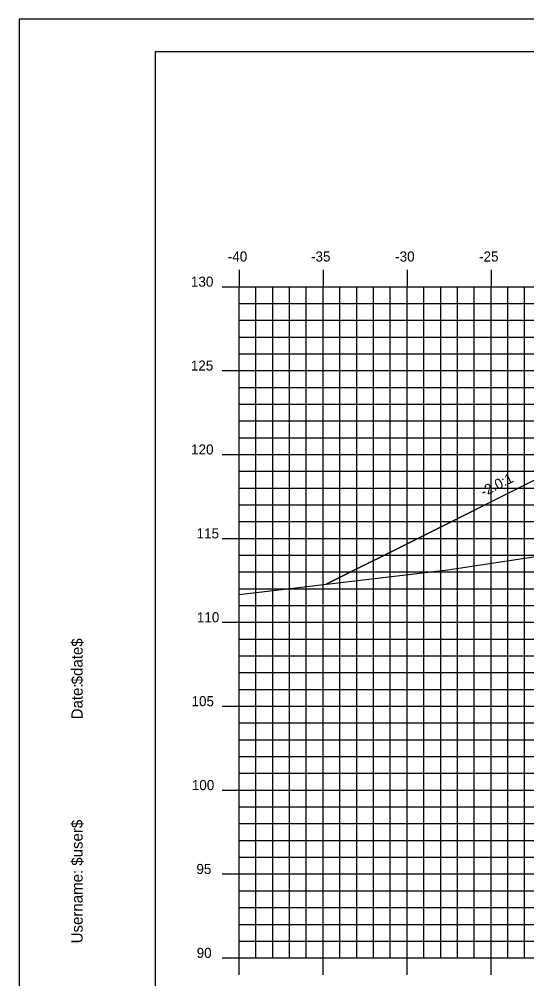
# Model space of a CAD drawing. Extents: x 850598 to 870284, y 366541 to 366651.
# Drawn here: x 860355.1 to 860385.3, y 366594 to 366651.2 of the extents above; entities that cross this region are included whole.
import ezdxf

# ---------------------------------------------------------------- set-up
doc = ezdxf.new("R2010")
doc.units = 0
for name, color, linetype in [('ANNOTATION', 7, 'Continuous'), ('BORDER', 7, 'Continuous'), ('D_Roadway_Centerline', 7, 'Continuous'), ('D_Roadway_SlopeLines', 7, 'Continuous'), ('H_V ANNOTATION', 7, 'Continuous'), ('MAJOR', 7, 'Continuous'), ('MINOR', 7, 'Continuous'), ('PLOT BOUNDARY', 7, 'Continuous'), ('S_Roadway_Centerline', 7, 'Continuous')]:
    doc.layers.add(name, color=color, linetype=linetype)

msp = doc.modelspace()

# ---------------------------------------------------------------- linework, layer by layer
at = {"layer": 'BORDER'}
for p, q in [((860523.185, 366649.225), (860363.185, 366649.225)), ((860363.185, 366649.225), (860363.185, 366544.225))]:
    msp.add_line(p, q, dxfattribs=at)
at = {"layer": 'D_Roadway_Centerline'}
msp.add_lwpolyline([(860373.369, 366617.493), (860379.185, 366620.401), (860385.44, 366623.529), (860389.185, 366625.401), (860391.185, 366625.521), (860397.185, 366625.881), (860408.185, 366626.211), (860419.185, 366626.178), (860423.185, 366625.938), (860425.185, 366625.818), (860431.185, 366623.818), (860475.984, 366613.225), (860491.498, 366609.557), (860501.36, 366607.225), (860505.36, 366607.225)], dxfattribs=at)
at = {"layer": 'D_Roadway_SlopeLines'}
for points in [[(860389.185, 366625.401), (860379.185, 366620.401)], [(860379.185, 366620.401), (860373.369, 366617.493)]]:
    msp.add_lwpolyline(points, dxfattribs=at)
at = {"layer": 'MAJOR'}
for p, q in [((860368.185, 366636.227), (860368.185, 366635.225)), ((860368.185, 366636.227), (860368.185, 366635.225)), ((860373.185, 366636.227), (860373.185, 366635.225)), ((860373.185, 366636.227), (860373.185, 366635.225)), ((860378.185, 366636.227), (860378.185, 366635.225)), ((860378.185, 366636.227), (860378.185, 366635.225)), ((860383.185, 366636.227), (860383.185, 366635.225)), ((860383.185, 366636.227), (860383.185, 366635.225)), ((860367.183, 366635.225), (860368.185, 366635.225)), ((860367.183, 366635.225), (860368.185, 366635.225)), ((860368.185, 366635.225), (860508.185, 366635.225)), ((860368.185, 366595.225), (860368.185, 366635.225)), ((860368.185, 366595.225), (860368.185, 366635.225)), ((860368.185, 366635.225), (860508.185, 366635.225)), ((860368.185, 366635.225), (860508.185, 366635.225)), ((860368.185, 366595.225), (860368.185, 366635.225)), ((860368.185, 366595.225), (860368.185, 366635.225)), ((860368.185, 366635.225), (860508.185, 366635.225)), ((860373.185, 366595.225), (860373.185, 366635.225)), ((860373.185, 366595.225), (860373.185, 366635.225)), ((860378.185, 366595.225), (860378.185, 366635.225)), ((860378.185, 366595.225), (860378.185, 366635.225)), ((860383.185, 366595.225), (860383.185, 366635.225)), ((860383.185, 366595.225), (860383.185, 366635.225)), ((860367.183, 366630.225), (860368.185, 366630.225)), ((860367.183, 366630.225), (860368.185, 366630.225)), ((860368.185, 366630.225), (860508.185, 366630.225)), ((860368.185, 366630.225), (860508.185, 366630.225)), ((860367.183, 366625.225), (860368.185, 366625.225)), ((860367.183, 366625.225), (860368.185, 366625.225)), ((860368.185, 366625.225), (860508.185, 366625.225)), ((860368.185, 366625.225), (860508.185, 366625.225)), ((860367.183, 366620.225), (860368.185, 366620.225)), ((860367.183, 366620.225), (860368.185, 366620.225)), ((860368.185, 366620.225), (860508.185, 366620.225)), ((860368.185, 366620.225), (860508.185, 366620.225)), ((860367.183, 366615.225), (860368.185, 366615.225)), ((860367.183, 366615.225), (860368.185, 366615.225)), ((860368.185, 366615.225), (860508.185, 366615.225)), ((860368.185, 366615.225), (860508.185, 366615.225)), ((860367.183, 366610.225), (860368.185, 366610.225)), ((860367.183, 366610.225), (860368.185, 366610.225)), ((860368.185, 366610.225), (860508.185, 366610.225)), ((860368.185, 366610.225), (860508.185, 366610.225)), ((860367.183, 366605.225), (860368.185, 366605.225)), ((860367.183, 366605.225), (860368.185, 366605.225)), ((860368.185, 366605.225), (860508.185, 366605.225)), ((860368.185, 366605.225), (860508.185, 366605.225)), ((860367.183, 366600.225), (860368.185, 366600.225)), ((860367.183, 366600.225), (860368.185, 366600.225)), ((860368.185, 366600.225), (860508.185, 366600.225)), ((860368.185, 366600.225), (860508.185, 366600.225)), ((860367.183, 366595.225), (860368.185, 366595.225)), ((860367.183, 366595.225), (860368.185, 366595.225)), ((860368.185, 366595.225), (860508.185, 366595.225)), ((860368.185, 366595.225), (860508.185, 366595.225)), ((860368.185, 366594.223), (860368.185, 366595.225)), ((860368.185, 366595.225), (860508.185, 366595.225)), ((860368.185, 366595.225), (860508.185, 366595.225)), ((860368.185, 366594.223), (860368.185, 366595.225)), ((860373.185, 366594.223), (860373.185, 366595.225)), ((860373.185, 366594.223), (860373.185, 366595.225)), ((860378.185, 366594.223), (860378.185, 366595.225)), ((860378.185, 366594.223), (860378.185, 366595.225)), ((860383.185, 366594.223), (860383.185, 366595.225)), ((860383.185, 366594.223), (860383.185, 366595.225))]:
    msp.add_line(p, q, dxfattribs=at)
at = {"layer": 'MINOR'}
for p, q in [((860369.185, 366595.225), (860369.185, 366635.225)), ((860369.185, 366595.225), (860369.185, 366635.225)), ((860370.185, 366595.225), (860370.185, 366635.225)), ((860370.185, 366595.225), (860370.185, 366635.225)), ((860371.185, 366595.225), (860371.185, 366635.225)), ((860371.185, 366595.225), (860371.185, 366635.225)), ((860372.185, 366595.225), (860372.185, 366635.225)), ((860372.185, 366595.225), (860372.185, 366635.225)), ((860374.185, 366595.225), (860374.185, 366635.225)), ((860374.185, 366595.225), (860374.185, 366635.225)), ((860375.185, 366595.225), (860375.185, 366635.225)), ((860375.185, 366595.225), (860375.185, 366635.225)), ((860376.185, 366595.225), (860376.185, 366635.225)), ((860376.185, 366595.225), (860376.185, 366635.225)), ((860377.185, 366595.225), (860377.185, 366635.225)), ((860377.185, 366595.225), (860377.185, 366635.225)), ((860379.185, 366595.225), (860379.185, 366635.225)), ((860379.185, 366595.225), (860379.185, 366635.225)), ((860380.185, 366595.225), (860380.185, 366635.225)), ((860380.185, 366595.225), (860380.185, 366635.225)), ((860381.185, 366595.225), (860381.185, 366635.225)), ((860381.185, 366595.225), (860381.185, 366635.225)), ((860382.185, 366595.225), (860382.185, 366635.225)), ((860382.185, 366595.225), (860382.185, 366635.225)), ((860384.185, 366595.225), (860384.185, 366635.225)), ((860384.185, 366595.225), (860384.185, 366635.225)), ((860385.185, 366595.225), (860385.185, 366635.225)), ((860385.185, 366595.225), (860385.185, 366635.225)), ((860368.185, 366634.225), (860508.185, 366634.225)), ((860368.185, 366634.225), (860369.187, 366634.225)), ((860368.185, 366634.225), (860508.185, 366634.225)), ((860368.185, 366634.225), (860369.187, 366634.225)), ((860368.185, 366633.225), (860508.185, 366633.225)), ((860368.185, 366633.225), (860369.187, 366633.225)), ((860368.185, 366633.225), (860508.185, 366633.225)), ((860368.185, 366633.225), (860369.187, 366633.225)), ((860368.185, 366632.225), (860508.185, 366632.225)), ((860368.185, 366632.225), (860369.187, 366632.225)), ((860368.185, 366632.225), (860508.185, 366632.225)), ((860368.185, 366632.225), (860369.187, 366632.225)), ((860368.185, 366631.225), (860508.185, 366631.225)), ((860368.185, 366631.225), (860369.187, 366631.225)), ((860368.185, 366631.225), (860508.185, 366631.225)), ((860368.185, 366631.225), (860369.187, 366631.225)), ((860368.185, 366629.225), (860508.185, 366629.225)), ((860368.185, 366629.225), (860369.187, 366629.225)), ((860368.185, 366629.225), (860508.185, 366629.225)), ((860368.185, 366629.225), (860369.187, 366629.225)), ((860368.185, 366628.225), (860508.185, 366628.225)), ((860368.185, 366628.225), (860369.187, 366628.225)), ((860368.185, 366628.225), (860508.185, 366628.225)), ((860368.185, 366628.225), (860369.187, 366628.225)), ((860368.185, 366627.225), (860508.185, 366627.225)), ((860368.185, 366627.225), (860369.187, 366627.225)), ((860368.185, 366627.225), (860508.185, 366627.225)), ((860368.185, 366627.225), (860369.187, 366627.225)), ((860368.185, 366626.225), (860508.185, 366626.225)), ((860368.185, 366626.225), (860369.187, 366626.225)), ((860368.185, 366626.225), (860508.185, 366626.225)), ((860368.185, 366626.225), (860369.187, 366626.225)), ((860368.185, 366624.225), (860508.185, 366624.225)), ((860368.185, 366624.225), (860369.187, 366624.225)), ((860368.185, 366624.225), (860508.185, 366624.225)), ((860368.185, 366624.225), (860369.187, 366624.225)), ((860368.185, 366623.225), (860508.185, 366623.225)), ((860368.185, 366623.225), (860369.187, 366623.225)), ((860368.185, 366623.225), (860508.185, 366623.225)), ((860368.185, 366623.225), (860369.187, 366623.225)), ((860368.185, 366622.225), (860508.185, 366622.225)), ((860368.185, 366622.225), (860369.187, 366622.225)), ((860368.185, 366622.225), (860508.185, 366622.225)), ((860368.185, 366622.225), (860369.187, 366622.225)), ((860368.185, 366621.225), (860508.185, 366621.225)), ((860368.185, 366621.225), (860369.187, 366621.225)), ((860368.185, 366621.225), (860508.185, 366621.225)), ((860368.185, 366621.225), (860369.187, 366621.225)), ((860368.185, 366619.225), (860508.185, 366619.225)), ((860368.185, 366619.225), (860369.187, 366619.225)), ((860368.185, 366619.225), (860508.185, 366619.225)), ((860368.185, 366619.225), (860369.187, 366619.225)), ((860368.185, 366618.225), (860508.185, 366618.225)), ((860368.185, 366618.225), (860369.187, 366618.225)), ((860368.185, 366618.225), (860508.185, 366618.225)), ((860368.185, 366618.225), (860369.187, 366618.225)), ((860368.185, 366617.225), (860508.185, 366617.225)), ((860368.185, 366617.225), (860369.187, 366617.225)), ((860368.185, 366617.225), (860508.185, 366617.225)), ((860368.185, 366617.225), (860369.187, 366617.225)), ((860368.185, 366616.225), (860508.185, 366616.225)), ((860368.185, 366616.225), (860369.187, 366616.225)), ((860368.185, 366616.225), (860508.185, 366616.225)), ((860368.185, 366616.225), (860369.187, 366616.225)), ((860368.185, 366614.225), (860508.185, 366614.225)), ((860368.185, 366614.225), (860369.187, 366614.225)), ((860368.185, 366614.225), (860508.185, 366614.225)), ((860368.185, 366614.225), (860369.187, 366614.225)), ((860368.185, 366613.225), (860508.185, 366613.225)), ((860368.185, 366613.225), (860369.187, 366613.225)), ((860368.185, 366613.225), (860508.185, 366613.225)), ((860368.185, 366613.225), (860369.187, 366613.225)), ((860368.185, 366612.225), (860508.185, 366612.225)), ((860368.185, 366612.225), (860369.187, 366612.225)), ((860368.185, 366612.225), (860508.185, 366612.225)), ((860368.185, 366612.225), (860369.187, 366612.225)), ((860368.185, 366611.225), (860508.185, 366611.225)), ((860368.185, 366611.225), (860369.187, 366611.225)), ((860368.185, 366611.225), (860508.185, 366611.225)), ((860368.185, 366611.225), (860369.187, 366611.225)), ((860368.185, 366609.225), (860508.185, 366609.225)), ((860368.185, 366609.225), (860369.187, 366609.225)), ((860368.185, 366609.225), (860508.185, 366609.225)), ((860368.185, 366609.225), (860369.187, 366609.225)), ((860368.185, 366608.225), (860508.185, 366608.225)), ((860368.185, 366608.225), (860369.187, 366608.225)), ((860368.185, 366608.225), (860508.185, 366608.225)), ((860368.185, 366608.225), (860369.187, 366608.225)), ((860368.185, 366607.225), (860508.185, 366607.225)), ((860368.185, 366607.225), (860369.187, 366607.225)), ((860368.185, 366607.225), (860508.185, 366607.225)), ((860368.185, 366607.225), (860369.187, 366607.225)), ((860368.185, 366606.225), (860508.185, 366606.225)), ((860368.185, 366606.225), (860369.187, 366606.225)), ((860368.185, 366606.225), (860508.185, 366606.225)), ((860368.185, 366606.225), (860369.187, 366606.225)), ((860368.185, 366604.225), (860508.185, 366604.225)), ((860368.185, 366604.225), (860369.187, 366604.225)), ((860368.185, 366604.225), (860508.185, 366604.225)), ((860368.185, 366604.225), (860369.187, 366604.225)), ((860368.185, 366603.225), (860508.185, 366603.225)), ((860368.185, 366603.225), (860369.187, 366603.225)), ((860368.185, 366603.225), (860508.185, 366603.225)), ((860368.185, 366603.225), (860369.187, 366603.225)), ((860368.185, 366602.225), (860508.185, 366602.225)), ((860368.185, 366602.225), (860369.187, 366602.225)), ((860368.185, 366602.225), (860508.185, 366602.225)), ((860368.185, 366602.225), (860369.187, 366602.225)), ((860368.185, 366601.225), (860508.185, 366601.225)), ((860368.185, 366601.225), (860369.187, 366601.225)), ((860368.185, 366601.225), (860508.185, 366601.225)), ((860368.185, 366601.225), (860369.187, 366601.225)), ((860368.185, 366599.225), (860508.185, 366599.225)), ((860368.185, 366599.225), (860369.187, 366599.225)), ((860368.185, 366599.225), (860508.185, 366599.225)), ((860368.185, 366599.225), (860369.187, 366599.225)), ((860368.185, 366598.225), (860508.185, 366598.225)), ((860368.185, 366598.225), (860369.187, 366598.225)), ((860368.185, 366598.225), (860508.185, 366598.225)), ((860368.185, 366598.225), (860369.187, 366598.225)), ((860368.185, 366597.225), (860508.185, 366597.225)), ((860368.185, 366597.225), (860369.187, 366597.225)), ((860368.185, 366597.225), (860508.185, 366597.225)), ((860368.185, 366597.225), (860369.187, 366597.225)), ((860368.185, 366596.225), (860508.185, 366596.225)), ((860368.185, 366596.225), (860369.187, 366596.225)), ((860368.185, 366596.225), (860508.185, 366596.225)), ((860368.185, 366596.225), (860369.187, 366596.225))]:
    msp.add_line(p, q, dxfattribs=at)
at = {"layer": 'PLOT BOUNDARY'}
msp.add_lwpolyline([(860355.092, 366541.166), (860525.092, 366541.166), (860525.092, 366651.166), (860355.092, 366651.166)], close=True, dxfattribs=at)
at = {"layer": 'S_Roadway_Centerline'}
msp.add_lwpolyline([(860368.185, 366616.873), (860380.613, 366618.36), (860392.118, 366620.099), (860398.467, 366622.23), (860401.334, 366623.12), (860405.736, 366622.04), (860406.352, 366621.811), (860413.097, 366623.882), (860413.715, 366624.076), (860414.035, 366624.129), (860416.86, 366624.537), (860417.204, 366624.553), (860421.038, 366624.777), (860422.133, 366624.802), (860431.856, 366625.13)], dxfattribs=at)

# ---------------------------------------------------------------- texts
at = {"layer": 'ANNOTATION'}
msp.add_text('-2.0:1', height=0.6, rotation=26.5651, dxfattribs=at).set_placement((860382.741, 366622.697))
at = {"layer": 'BORDER'}
for s, p in [('$date$', (860358.87, 366611.53)), ('Date:', (860358.87, 366609.442)), ('$user$', (860358.87, 366600.717)), ('Username:', (860358.87, 366596.093))]:
    msp.add_text(s, height=0.6696, rotation=90, dxfattribs=at).set_placement(p)
at = {"layer": 'H_V ANNOTATION'}
for s, p in [('-40', (860367.511, 366636.725)), ('-35', (860372.465, 366636.725)), ('-30', (860377.473, 366636.725)), ('-25', (860382.47, 366636.725)), ('130', (860365.315, 366635.225)), ('125', (860365.309, 366630.225)), ('120', (860365.325, 366625.225)), ('115', (860365.652, 366620.225)), ('110', (860365.668, 366615.225)), ('105', (860365.352, 366610.225)), ('100', (860365.368, 366605.225)), ('95', (860365.641, 366600.225)), ('90', (860365.657, 366595.225))]:
    msp.add_text(s, height=0.6, dxfattribs=at).set_placement(p)

doc.saveas('drawing.dxf')
